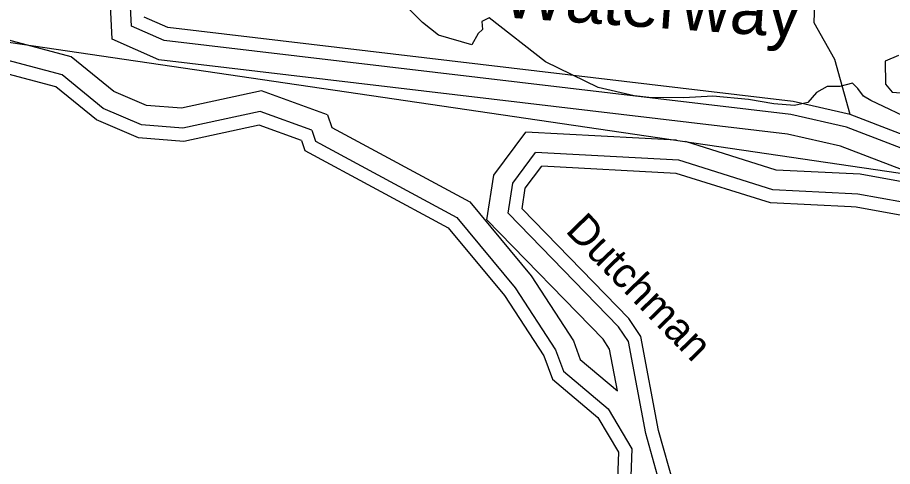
# Model space of a CAD drawing. Extents: x 2104537 to 2336408, y 34176 to 229611.
# Drawn here: x 2289610 to 2293950, y 60517 to 62747 of the extents above; entities that cross this region are included whole.
import ezdxf

# ---------------------------------------------------------------- set-up
doc = ezdxf.new("R2010")
doc.units = 0
for name, color, linetype in [('Exist Boundary Political City Limit New', 7, 'Continuous'), ('Exist Hydrographic Buffer Line', 7, 'Continuous'), ('Exist Hydrographic Creek Single Shore', 7, 'Continuous'), ('Exist Hydrographic Intracoastal Waterway Label', 7, 'Continuous'), ('Exist Hydrographic River Shore', 7, 'Continuous'), ('Exist Hydrographic River Shore Label', 7, 'Continuous'), ('Map Preparation Boundary City Limit Buffer Line', 7, 'Continuous')]:
    doc.layers.add(name, color=color, linetype=linetype)

msp = doc.modelspace()

# ---------------------------------------------------------------- linework, layer by layer
at = {"layer": 'Exist Boundary Political City Limit New'}
for points in [[(2285266.8, 63258.3), (2290882.2, 62430.4), (2296130.5, 61659.8), (2295847, 55856.3)], [(2294066.5, 62228.6), (2293842.5, 62334.9), (2293807, 62355.6), (2293777.8, 62394.2), (2293752.2, 62420.6), (2293689.8, 62403.8), (2293626, 62404.1), (2293573.2, 62374.1), (2293531, 62325.4), (2293464, 62310.2), (2293362.2, 62318.1), (2293236.8, 62340.5), (2293059, 62356), (2292915, 62348.7), (2292741, 62350.1), (2292669.2, 62357.4), (2292490, 62398.9), (2292229.5, 62526.6), (2291949.8, 62746), (2291913.5, 62726.7), (2291916.5, 62686.6), (2291895.2, 62667), (2291863.2, 62611.7), (2291698.2, 62658.8), (2291619.2, 62722.3), (2291470.2, 62873.2)]]:
    msp.add_lwpolyline(points, dxfattribs=at)
at = {"layer": 'Exist Hydrographic Buffer Line'}
for points in [[(2290174.5, 62704.7), (2290151.9, 63148.3), (2290040.2, 63437), (2289840.2, 63695.8), (2289372.6, 64057.2), (2289256.4, 64181.7), (2289071.4, 64454.6), (2288997.6, 64644.4), (2288828.9, 64670.7), (2288342.4, 64987.1), (2288146.9, 65083.4)], [(2291147.7, 62263.8), (2290820.6, 62383.1), (2290423.7, 62296.7), (2290249.5, 62310.2), (2290086.9, 62379.7), (2289876.5, 62552), (2289026.6, 62777.8), (2288757.4, 62745.6)], [(2293722, 62201.8), (2293446, 62264.5), (2290337.4, 62633), (2290174.5, 62704.7)], [(2291069.9, 62187.4), (2290813.7, 62280.8), (2290430.5, 62197.5), (2290225.7, 62213.3), (2290035.3, 62294.7), (2289830.6, 62462.4), (2289019.6, 62677.8), (2288826.7, 62654.8)], [(2293693.3, 62107.4), (2293429.2, 62167.3), (2290311.2, 62537), (2290079.3, 62639.1)], [(2296498.2, 61476.6), (2296343.3, 61677.4), (2296246.1, 62092.7), (2296136.7, 62276.8), (2296020.9, 62344.6), (2295681.1, 62453.1), (2295675.9, 62441.1), (2295639.7, 61857.6), (2295018.4, 61829.5), (2294722.4, 61874), (2294692.6, 62311.3), (2295096, 62353.1), (2295102.9, 62403.6), (2294809, 62419.1), (2294774, 62433.7), (2294608.3, 62394.6), (2294689.1, 62315.2), (2294689.1, 62093.4), (2294507.3, 61944.2), (2294184.9, 61918.7), (2293693.3, 62107.4)], [(2291069.9, 62187.4), (2291088.8, 62132.5), (2291789.4, 61754.3), (2292078, 61405), (2292279, 61096.8), (2292318.6, 60990.4), (2292539.9, 60803.1), (2292657.3, 60604.4), (2292630.1, 59879), (2292743.1, 59534), (2293030.6, 59149.2), (2293267.2, 58890.4), (2293470.6, 58571.6), (2293513.7, 58413.4), (2293815.8, 57941.2)], [(2292879.5, 62137.1), (2292132.1, 62177.2)], [(2294199.4, 62018.6), (2293722, 62201.8)], [(2293789.9, 61968.2), (2293374.1, 61989), (2292923.1, 62130.7)], [(2294124.1, 58585.7), (2293879.8, 58574.2), (2293709.5, 58648.3), (2293568.7, 58749.9), (2293294.5, 59138.3), (2293012.9, 59456.1), (2292894.6, 59702.8), (2292804.5, 60105.6), (2292801.4, 60412.2), (2292726.1, 60680.4), (2292640.1, 61137.7), (2292591.7, 61211.2), (2292043.1, 61775.1), (2292066.7, 61925), (2292179.4, 62076.1)], [(2293748.9, 61871.7), (2293356.6, 61891.3), (2292889.8, 62038), (2292179.4, 62076.1)], [(2294413, 61826.9), (2294388.5, 61859.5), (2293789.9, 61968.2)], [(2294357.8, 61736.5), (2294333, 61769.6), (2293778.6, 61870.3), (2293748.9, 61871.7)]]:
    msp.add_lwpolyline(points, dxfattribs=at)
at = {"layer": 'Exist Hydrographic Creek Single Shore'}
for points in [[(2293741.1, 62264.7), (2293664, 62538.5), (2293562.1, 62720.8), (2293568, 62927.4), (2293593.1, 62986), (2293599, 63169.5), (2293431.1, 63320.3), (2293430, 63477.8), (2293503, 63643.7), (2293725.9, 63839.5), (2293809, 63939.6), (2293931, 64265.3), (2294021, 64381.7), (2294036, 64558.5), (2294210.1, 64692.9), (2294306, 65117.5), (2294462.1, 65294.9), (2294736, 65473.4), (2294942.1, 65666.3), (2295089.9, 65893), (2295113.1, 66099.2), (2295078, 66250.8), (2294975.9, 66466)], [(2293741.1, 62264.7), (2293457.1, 62329.2), (2290354.9, 62697), (2290238, 62748.5)], [(2291018, 62136.5), (2290809.1, 62212.7), (2290435.1, 62131.3), (2290209.9, 62148.7), (2290001, 62238), (2289800, 62402.6), (2289014.9, 62611.2), (2288873, 62594.2)], [(2293980, 62558.7), (2293914, 62530.4), (2293915, 62415.6), (2293948, 62375.6), (2294349.1, 62344.9)], [(2294209, 62085.2), (2293741.1, 62264.7)], [(2291018, 62136.5), (2291035, 62087), (2291747, 61702.7), (2292025, 61366), (2292220, 61067.1), (2292263.1, 60951.5), (2292489.1, 60760.1), (2292591, 60587.6), (2292564.1, 59869.8), (2292684.1, 59503.4), (2292980, 59107.4), (2293214.9, 58850.3), (2293409.9, 58544.8), (2293453, 58386.5), (2293748.5, 57924.6)], [(2294108.8, 58650.7), (2293892, 58640.5), (2293742.1, 58705.7), (2293616, 58796.7), (2293346, 59179.1), (2293068.1, 59492.7), (2292957, 59724.5), (2292870, 60113.2), (2292867, 60421.6), (2292790.1, 60695.3), (2292702.1, 61162.8), (2292643.1, 61252.5), (2292113, 61797.4), (2292129, 61898.7), (2292211, 62008.7)], [(2293745.6, 61806.2), (2293344.9, 61826.2), (2292878, 61972.9), (2292211, 62008.7)], [(2294321, 61676.3), (2294296, 61709.6), (2293771, 61804.9), (2293745.6, 61806.2)]]:
    msp.add_lwpolyline(points, dxfattribs=at)
at = {"layer": 'Exist Hydrographic River Shore'}
for points in [[(2290079.3, 62639.1), (2290058.8, 63040.5)], [(2291147.7, 62263.8), (2291169.3, 62200.9), (2291853.1, 61831.8), (2292157.4, 61463.4), (2292367.4, 61141.4), (2292401.8, 61048.9), (2292585.9, 60893.1)], [(2292585.9, 60893.1), (2292547, 61100.1), (2292514.6, 61149.3), (2291938.2, 61741.8), (2291973.3, 61964.3), (2292132.1, 62177.2)]]:
    msp.add_lwpolyline(points, dxfattribs=at)
at = {"layer": 'Map Preparation Boundary City Limit Buffer Line'}
for points in [[(2285266.8, 63258.3), (2290882.2, 62430.4), (2296130.5, 61659.8), (2295847, 55856.3)], [(2294066.5, 62228.6), (2293842.5, 62334.9), (2293807, 62355.6), (2293777.8, 62394.2), (2293752.2, 62420.6), (2293689.8, 62403.8), (2293626, 62404.1), (2293573.2, 62374.1), (2293531, 62325.4), (2293464, 62310.2), (2293362.2, 62318.1), (2293236.8, 62340.5), (2293059, 62356), (2292915, 62348.7), (2292741, 62350.1), (2292669.2, 62357.4), (2292490, 62398.9), (2292229.5, 62526.6), (2291949.8, 62746), (2291913.5, 62726.7), (2291916.5, 62686.6), (2291895.2, 62667), (2291863.2, 62611.7), (2291698.2, 62658.8), (2291619.2, 62722.3), (2291470.2, 62873.2)]]:
    msp.add_lwpolyline(points, dxfattribs=at)

# ---------------------------------------------------------------- texts
at = {"layer": 'Exist Hydrographic Intracoastal Waterway Label'}
msp.add_text('Waterway', height=250, rotation=356.0329, dxfattribs=at).set_placement((2292007.6, 62748.7))
at = {"layer": 'Exist Hydrographic River Shore Label'}
msp.add_text('Dutchman', height=150, rotation=314.2124, dxfattribs=at).set_placement((2292323.4, 61684.6))

doc.saveas('drawing.dxf')
